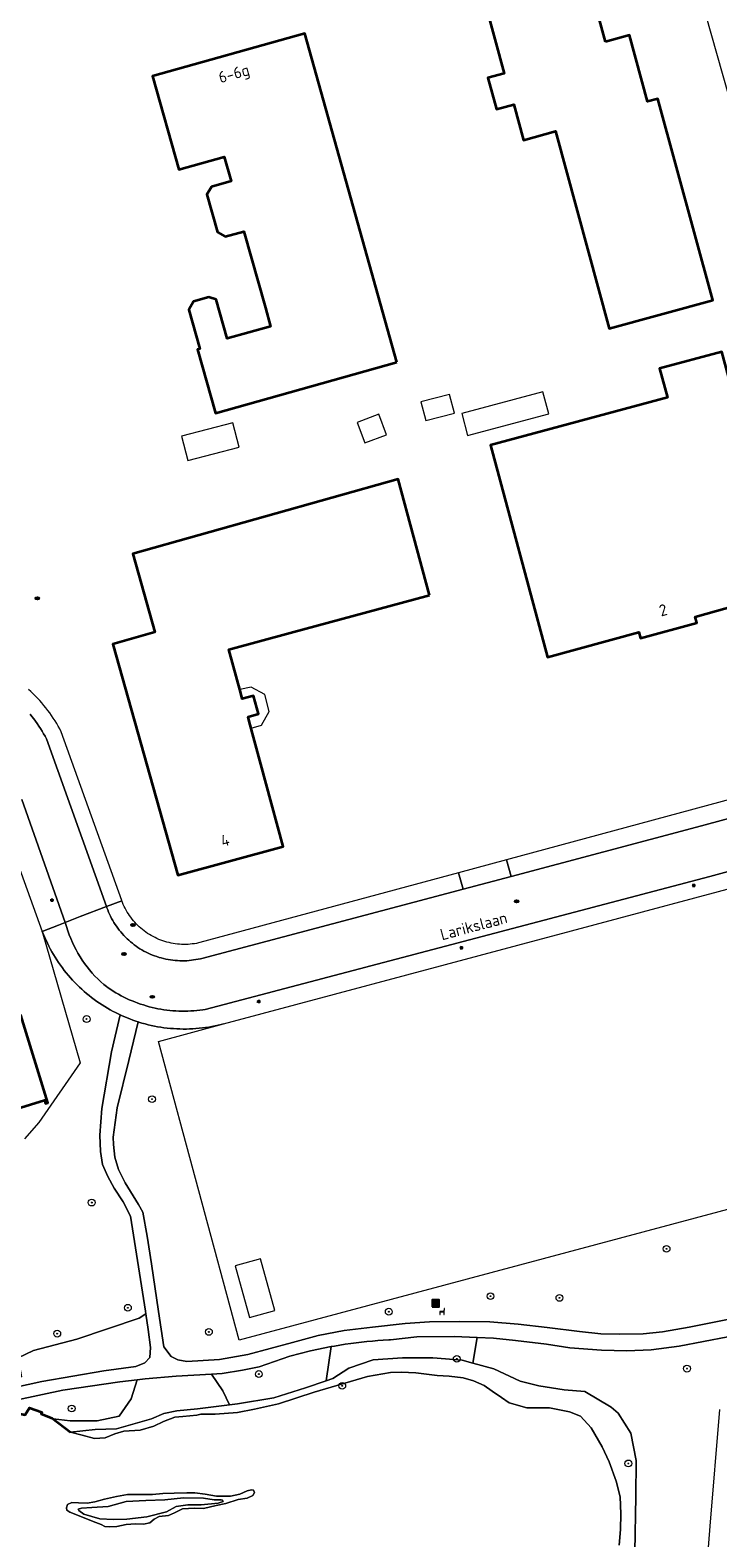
# Model space of a CAD drawing. Header units: metres. Extents: x 152610 to 160096, y 456114 to 462495.
# Tile 786 of 938: x 157528 to 157609, y 461259 to 461437. Entities that reach past the tile are written whole.
import ezdxf
from ezdxf.enums import TextEntityAlignment as Align

# ---------------------------------------------------------------- set-up
doc = ezdxf.new("R2010")
doc.units = ezdxf.units.M
doc.header["$LTSCALE"] = 0.5
doc.layers.get('0').update_dxf_attribs({"linetype": 'CONTINUOUS'})
for name, color, linetype, lineweight in [('B-PV-GK-KADEMUUR-G', 251, 'CONTINUOUS', 35), ('B-PV-GR-BEPLANTING_CULTUUR_BOSPLANTSOEN-GV', 251, 'CONTINUOUS', 18), ('B-PV-GR-BEPLANTING_CULTUUR_HEESTERS-GV', 251, 'CONTINUOUS', 18), ('B-PV-GR-BOOM-S', 251, 'CONTINUOUS', 25), ('B-PV-IE-MEUBILAIR-S', 251, 'CONTINUOUS', 25), ('B-PV-IE-MEUBILAIR_WEGMEUBILAIR-S', 251, 'CONTINUOUS', 25), ('B-PV-IE-MEUBILAIR_WEGMEUBILAIR_AFVALBAK-S', 251, 'CONTINUOUS', 25), ('B-PV-OG-BEBOUWING-GV', 6, 'CONTINUOUS', 35), ('B-PV-OG-BEBOUWING-T18', 1, 'CONTINUOUS', 18), ('B-PV-OG-BEBOUWING_OVERBOUWING-GV', 251, 'CONTINUOUS', 18), ('B-PV-OG-BEBOUWING_SCHUUR-GV', 251, 'CONTINUOUS', 18), ('B-PV-OG-TERREIN_BEGROEID-GV', 251, 'CONTINUOUS', 18), ('B-PV-OG-TERREIN_OEVER-GV', 251, 'CONTINUOUS', 18), ('B-PV-OG-TOPOGRAFIE-T18', 1, 'CONTINUOUS', 18), ('B-PV-OG-WATER_MEER-GV', 251, 'CONTINUOUS', 18), ('B-PV-VH-GESLOTENVERHARDING_ASFALT-GV', 251, 'CONTINUOUS', 18), ('B-PV-VH-OPENVERHARDING_BETONSTRAATSTEEN-GV', 251, 'CONTINUOUS', 18), ('B-PV-VH-OPENVERHARDING_TEGEL-GV', 251, 'CONTINUOUS', 18)]:
    doc.layers.add(name, color=color, linetype=linetype, lineweight=lineweight)
doc.styles.add('NLCS-ISO', font='NLCS-ISO.ttf')
doc.styles.add('NLCS-ISO-M750-T18', font='NLCS-ISO.ttf', dxfattribs={"height": 1.35})

# ---------------------------------------------------------------- blocks, each defined once
blk = doc.blocks.new('SIE-MEUBILAIR_PUT_RIOOLPUT-SO')
blk.add_ellipse((0, 0), major_axis=(1.25, 0), ratio=0.54)
at = {"style": 'NLCS-ISO'}
blk.add_text('ri', height=0.75, dxfattribs=at).set_placement((-0.04, 0.07), align=Align.MIDDLE_CENTER)
blk = doc.blocks.new('SIE-WEG_AFVALBAK-SO')
h = blk.add_hatch(color=256)
h.dxf.hatch_style = 1
h.paths.add_polyline_path([(-1.5, -1.5), (1.5, -1.5), (1.5, 1.5), (-1.5, 1.5)])
for points in [[(-2, -2), (2, -2), (2, 2), (-2, 2)], [(-1.5, -1.5), (1.5, -1.5), (1.5, 1.5), (-1.5, 1.5)]]:
    blk.add_lwpolyline(points, close=True)
blk = doc.blocks.new('SIE-MEUBILAIR_PAAL_LICHTMAST-SO')
for points in [[(-0.62, 0), (-1, 0)], [(-0.71, 0.71), (-0.44, 0.44)], [(0, 1), (0, 0.62)], [(0.44, 0.44), (0.71, 0.71)], [(1, 0), (0.62, 0)], [(-0.71, -0.71), (-0.44, -0.44)], [(0, -0.62), (0, -1)], [(0.44, -0.44), (0.71, -0.71)]]:
    blk.add_lwpolyline(points)
blk.add_circle((0, 0), 0.5)
blk = doc.blocks.new('SIE-WEG_ZITBANK-SO')
at = {"color": 0, "linetype": 'ByBlock', "lineweight": 18}
blk.add_lwpolyline([(-0.91, -1.63), (-0.91, -0.2), (1.09, -0.2), (1.09, -1.63), (1.29, -1.63), (1.29, -0.21), (1.54, 1.78), (1.33, 1.78), (1.11, 0), (-1.11, 0), (-1.11, -1.63)], close=True, dxfattribs=at)
blk = doc.blocks.new('SGR-BOOM_GBKN-SO')
at = {"linetype": 'ByBlock', "lineweight": 18}
h = blk.add_hatch(color=0, dxfattribs=at)
h.dxf.hatch_style = 1
edge = h.paths.add_edge_path()
edge.add_arc((0, 0), 0.25, 0, 360)
at = {"color": 0, "linetype": 'ByBlock', "lineweight": 18}
for radius in [2, 0.25]:
    blk.add_circle((0, 0), radius, dxfattribs=at)
at = {"color": 0, "linetype": 'ByBlock', "lineweight": 18, "style": 'NLCS-ISO'}
blk.add_attdef('SOORT', (2.5, 0), '', height=1.5, dxfattribs=at)

msp = doc.modelspace()

# ---------------------------------------------------------------- linework, layer by layer
at = {"layer": 'B-PV-GK-KADEMUUR-G', "flags": 128}
msp.add_lwpolyline([(157526.016, 461274.931), (157526.237, 461273.903), (157527.802, 461273.613), (157528.347, 461274.406), (157529.787, 461273.909), (157529.698, 461273.711), (157531.012, 461273.186), (157533.149, 461271.542)], dxfattribs=at)
at = {"layer": 'B-PV-GR-BEPLANTING_CULTUUR_BOSPLANTSOEN-GV', "flags": 128}
for points in [[(157526.992, 461280.286), (157528.809, 461281.158), (157533.915, 461282.515), (157541.232, 461284.958), (157542.033, 461285.492), (157541.989, 461285.796), (157540.234, 461296.967), (157539.365, 461298.671), (157538.297, 461300.266), (157537.555, 461301.647), (157536.92, 461303.082), (157536.68, 461304.591), (157536.6, 461306.514), (157536.856, 461309.642), (157537.996, 461316.35), (157539.017, 461320.683), (157538.368, 461320.995), (157538.182, 461321.092), (157537.849, 461321.272), (157537.521, 461321.459), (157537.196, 461321.653), (157536.876, 461321.854), (157536.559, 461322.062), (157536.248, 461322.276), (157535.941, 461322.497), (157535.638, 461322.724), (157535.341, 461322.957), (157535.048, 461323.197), (157534.761, 461323.443), (157534.479, 461323.695), (157534.202, 461323.953), (157533.931, 461324.217), (157533.666, 461324.486), (157533.406, 461324.761), (157533.152, 461325.041), (157532.904, 461325.327), (157532.663, 461325.618), (157532.427, 461325.914), (157532.198, 461326.214), (157531.975, 461326.52), (157531.758, 461326.83), (157531.549, 461327.145), (157531.346, 461327.464), (157531.149, 461327.787), (157530.96, 461328.115), (157530.778, 461328.446), (157530.602, 461328.781), (157530.434, 461329.12), (157530.273, 461329.462), (157530.119, 461329.808), (157529.973, 461330.156), (157529.834, 461330.508), (157534.31, 461315.042), (157529.446, 461307.993), (157527.742, 461306.094)], [(157624.618, 461301.529), (157553.011, 461282.398), (157543.517, 461317.534), (157551.173, 461319.626), (157550.921, 461319.56), (157550.554, 461319.472), (157550.184, 461319.391), (157549.813, 461319.318), (157549.44, 461319.253), (157549.067, 461319.195), (157548.692, 461319.146), (157548.316, 461319.105), (157547.939, 461319.071), (157547.562, 461319.046), (157547.184, 461319.028), (157546.806, 461319.019), (157546.428, 461319.017), (157546.05, 461319.023), (157545.672, 461319.038), (157545.294, 461319.06), (157544.917, 461319.091), (157544.541, 461319.129), (157544.166, 461319.176), (157543.791, 461319.23), (157543.418, 461319.292), (157543.047, 461319.362), (157542.677, 461319.44), (157542.308, 461319.526), (157541.942, 461319.62), (157541.578, 461319.721), (157541.216, 461319.83), (157541.143, 461319.853), (157540.014, 461315.317), (157538.635, 461309.739), (157538.165, 461306.269), (157538.204, 461305.406), (157538.39, 461303.933), (157538.828, 461302.461), (157539.589, 461300.901), (157541.181, 461298.373), (157541.688, 461297.441), (157542.203, 461294.639), (157542.702, 461291.388), (157543.517, 461285.748), (157544.163, 461281.581), (157545.031, 461280.471), (157545.805, 461280.078), (157546.866, 461279.867), (157550.712, 461280.099), (157554.061, 461280.697), (157559.303, 461282.121), (157562.319, 461282.934), (157565.399, 461283.531), (157568.74, 461283.913), (157572.593, 461284.334), (157575.432, 461284.534), (157578.919, 461284.576), (157582.541, 461284.537), (157585.885, 461284.264), (157589.283, 461283.883), (157593.095, 461283.405), (157595.613, 461283.146), (157597.823, 461283.11), (157600.627, 461283.14), (157602.882, 461283.347), (157606.042, 461283.917), (157610.75, 461284.859)], [(157610.571, 461282.771), (157604.851, 461281.687), (157601.546, 461281.26), (157598.689, 461281.14), (157595.696, 461281.208), (157591.974, 461281.498), (157589.241, 461281.918), (157585.563, 461282.361), (157582.983, 461282.611), (157581.058, 461282.699), (157580.558, 461279.679), (157583.027, 461279.002), (157586.124, 461277.541), (157588.319, 461277.011), (157591.305, 461276.556), (157593.75, 461276.351), (157596.849, 461274.495), (157597.679, 461273.779), (157599.162, 461271.449), (157599.787, 461268.217), (157599.733, 461263.975), (157599.616, 461257.468)], [(157607.67, 461250), (157608.493, 461260.469), (157609.652, 461274.212)]]:
    msp.add_lwpolyline(points, dxfattribs=at)
for points in [[(157581.058, 461282.699), (157578.346, 461282.825), (157573.969, 461282.779), (157570.851, 461282.424), (157570.646, 461282.415), (157570.003, 461282.379), (157569.36, 461282.334), (157568.718, 461282.282), (157568.076, 461282.222), (157567.436, 461282.154), (157566.796, 461282.078), (157566.157, 461281.994), (157565.519, 461281.902), (157564.883, 461281.802), (157564.247, 461281.694), (157563.865, 461281.625), (157563.255, 461277.594), (157564.067, 461277.872), (157565.948, 461279.102), (157568.788, 461280.056), (157572.274, 461280.286), (157575.832, 461280.301), (157579.284, 461280.028), (157580.558, 461279.679)], [(157551.091, 461276.416), (157549.748, 461278.378), (157545.598, 461278.155), (157541.968, 461277.834), (157541.016, 461277.722), (157540.294, 461275.464), (157538.903, 461273.424), (157536.313, 461272.898), (157533.116, 461272.869), (157531.106, 461273.114), (157533.148, 461271.542), (157536.072, 461271.859), (157538.588, 461271.959), (157542.681, 461273.127), (157544.134, 461273.762), (157545.679, 461274.056), (157548.122, 461274.3), (157551.874, 461274.762)], [(157548.815, 461263.772), (157546.46, 461263.807), (157544.278, 461263.573), (157542.031, 461263.527), (157539.731, 461263.383), (157537.613, 461262.808), (157535.663, 461262.683), (157534.468, 461262.624), (157534.074, 461262.496), (157534.128, 461262.344), (157534.741, 461261.915), (157536.595, 461261.357), (157538.204, 461261.256), (157539.785, 461261.325), (157542.147, 461261.605), (157544.472, 461262.19), (157545.593, 461262.788), (157546.976, 461263.009), (157548.566, 461263.016), (157550.56, 461263.213), (157551.153, 461263.395), (157551.053, 461263.565), (157550.909, 461263.583), (157550.074, 461263.597)]]:
    msp.add_lwpolyline(points, close=True, dxfattribs=at)
at = {"layer": 'B-PV-GR-BEPLANTING_CULTUUR_HEESTERS-GV', "flags": 128}
msp.add_lwpolyline([(157577.808, 461444.992), (157580.098, 461445.632), (157594.988, 461449.135), (157599.708, 461449.195), (157601.658, 461448.614), (157604.246, 461446.187), (157607.249, 461440.997), (157618.237, 461402.207), (157618.723, 461400.502), (157626.591, 461372.896), (157630.228, 461373.906), (157624.266, 461394.975), (157622.395, 461401.583), (157613.164, 461434.198), (157611.383, 461437.216), (157608.249, 461442.5), (157608.099, 461442.751), (157606.03, 461446.199)], dxfattribs=at)
at = {"layer": 'B-PV-OG-BEBOUWING-GV', "flags": 128}
for points in [[(157596.182, 461435.255), (157594.102, 461442.887), (157582.023, 461439.596), (157584.222, 461431.524), (157582.325, 461431.007), (157583.336, 461427.296), (157585.382, 461427.853), (157586.519, 461423.68), (157590.29, 461424.707), (157596.619, 461401.488), (157608.805, 461404.809), (157602.341, 461428.534), (157601.125, 461428.203), (157598.995, 461436.021)], [(157571.602, 461397.519), (157560.745, 461436.237), (157542.833, 461431.204), (157545.925, 461420.216), (157551.27, 461421.721), (157552.081, 461418.824), (157549.76, 461418.18), (157549.225, 461417.261), (157550.482, 461412.832), (157551.393, 461412.309), (157553.574, 461412.926), (157556.111, 461403.908), (157556.72, 461401.739), (157551.62, 461400.307), (157550.323, 461404.911), (157549.442, 461405.179), (157547.647, 461404.664), (157547.112, 461403.704), (157548.401, 461399.112), (157548.113, 461399.029), (157550.228, 461391.516)], [(157617.497, 461370.569), (157609.881, 461398.747), (157602.544, 461396.765), (157603.46, 461393.376), (157582.608, 461387.74), (157589.332, 461362.787), (157600.096, 461365.736), (157600.302, 461365.024), (157606.934, 461366.839), (157606.744, 461367.533)], [(157575.441, 461370.09), (157571.754, 461383.742), (157540.488, 461374.965), (157543.084, 461365.727), (157538.161, 461364.344), (157545.819, 461337.139), (157558.205, 461340.491), (157554.209, 461355.26), (157554.067, 461355.783), (157555.29, 461356.114), (157554.714, 461358.245), (157553.383, 461357.886), (157553.202, 461358.557), (157551.814, 461363.713), (157559.038, 461365.658)], [(157523.588, 461319.504), (157526.782, 461309.191), (157526.925, 461309.235), (157526.812, 461309.618), (157530.083, 461310.625), (157530.2, 461310.248), (157530.507, 461310.342), (157527.297, 461320.653)]]:
    msp.add_lwpolyline(points, close=True, dxfattribs=at)
at = {"layer": 'B-PV-OG-BEBOUWING_OVERBOUWING-GV', "flags": 128}
for points in [[(157578.383, 461391.537), (157577.808, 461393.739), (157574.434, 461392.859), (157575.008, 461390.657)], [(157589.479, 461391.449), (157588.779, 461394.054), (157579.232, 461391.488), (157579.932, 461388.883)], [(157553.016, 461387.527), (157552.262, 461390.404), (157546.219, 461388.82), (157546.973, 461385.943)], [(157570.375, 461388.98), (157569.477, 461391.393), (157566.913, 461390.44), (157567.811, 461388.026)], [(157556.042, 461358.39), (157554.419, 461359.256), (157553.089, 461358.975), (157553.202, 461358.557), (157553.383, 461357.886), (157554.714, 461358.245), (157555.29, 461356.114), (157554.067, 461355.783), (157554.209, 461355.26), (157554.432, 461354.437), (157555.665, 461354.791), (157556.557, 461356.401)]]:
    msp.add_lwpolyline(points, close=True, dxfattribs=at)
at = {"layer": 'B-PV-OG-BEBOUWING_SCHUUR-GV', "flags": 128}
msp.add_lwpolyline([(157557.229, 461285.882), (157555.529, 461291.965), (157552.536, 461291.129), (157554.235, 461285.046)], close=True, dxfattribs=at)
at = {"layer": 'B-PV-OG-TERREIN_BEGROEID-GV', "flags": 128}
for points in [[(157542.304, 461283.64), (157542.033, 461285.492), (157541.232, 461284.958), (157533.915, 461282.515), (157528.809, 461281.158), (157526.992, 461280.286), (157527.406, 461278.051), (157525.449, 461277.575), (157525.658, 461276.602), (157526.581, 461276.816), (157529.766, 461277.531), (157537.094, 461278.766), (157540.866, 461279.267), (157541.907, 461279.703), (157542.497, 461280.334), (157542.564, 461281.539)], [(157563.255, 461277.594), (157563.865, 461281.625), (157561.423, 461281.116), (157559.009, 461280.49), (157555.396, 461279.25), (157553.431, 461278.834), (157551.024, 461278.447), (157549.748, 461278.378), (157551.091, 461276.416), (157551.874, 461274.762), (157552.81, 461274.877), (157557.103, 461275.596), (157560.818, 461276.762)], [(157540.294, 461275.464), (157541.016, 461277.722), (157538.951, 461277.48), (157532.269, 461276.499), (157526.92, 461275.374), (157526.972, 461275.156), (157526.016, 461274.931), (157526.237, 461273.903), (157527.802, 461273.613), (157528.347, 461274.406), (157529.787, 461273.909), (157529.698, 461273.711), (157531.012, 461273.186), (157531.106, 461273.114), (157533.116, 461272.869), (157536.313, 461272.898), (157538.903, 461273.424)]]:
    msp.add_lwpolyline(points, close=True, dxfattribs=at)
at = {"layer": 'B-PV-OG-TERREIN_OEVER-GV', "flags": 128}
msp.add_lwpolyline([(157599.616, 461257.468), (157599.733, 461263.975), (157599.787, 461268.217), (157599.162, 461271.449), (157597.679, 461273.779), (157596.849, 461274.495), (157593.75, 461276.351), (157591.305, 461276.556), (157588.319, 461277.011), (157586.124, 461277.541), (157583.027, 461279.002), (157580.558, 461279.679), (157579.284, 461280.028), (157575.832, 461280.301), (157572.274, 461280.286), (157568.788, 461280.056), (157565.948, 461279.102), (157564.067, 461277.872), (157563.255, 461277.594), (157560.818, 461276.762), (157557.103, 461275.596), (157552.81, 461274.877), (157551.874, 461274.762), (157548.122, 461274.3), (157545.679, 461274.056), (157544.134, 461273.762), (157542.681, 461273.127), (157538.588, 461271.959), (157536.072, 461271.859), (157533.148, 461271.542), (157534.516, 461271.188), (157535.973, 461270.817), (157537.249, 461270.876), (157538.361, 461271.348), (157539.457, 461271.658), (157541.361, 461271.774), (157542.959, 461272.266), (157544.124, 461272.81), (157545.434, 461273.319), (157546.387, 461273.394), (157548.057, 461273.563), (157548.524, 461273.655), (157550.214, 461273.662), (157552.819, 461273.853), (157554.812, 461274.275), (157557.667, 461274.894), (157561.853, 461276.26), (157568.135, 461278.119), (157570.865, 461278.58), (157572.105, 461278.621), (157573.84, 461278.539), (157576.33, 461278.226), (157577.769, 461278.142), (157579.396, 461277.951), (157580.628, 461277.597), (157581.88, 461277.045), (157582.819, 461276.384), (157583.918, 461275.642), (157584.841, 461275.019), (157586.91, 461274.435), (157589.57, 461274.428), (157591.945, 461273.953), (157593.241, 461273.419), (157594.469, 461272.076), (157595.79, 461269.835), (157596.588, 461268.059), (157597.442, 461265.799), (157597.9, 461263.931), (157597.962, 461261.955), (157597.952, 461260.103), (157597.78, 461258.251)], dxfattribs=at)
for points in [[(157554.699, 461264.724), (157554.483, 461264.759), (157553.962, 461264.64), (157553.101, 461264.259), (157552.006, 461264.011), (157550.37, 461264.014), (157549.003, 461264.268), (157547.799, 461264.416), (157546.846, 461264.394), (157545.363, 461264.388), (157544.052, 461264.319), (157542.803, 461264.215), (157541.257, 461264.218), (157539.891, 461264.212), (157538.589, 461263.982), (157537.162, 461263.652), (157536.022, 461263.351), (157535.106, 461263.212), (157534.09, 461263.235), (157533.326, 461263.268), (157532.797, 461263.041), (157532.673, 461262.645), (157532.737, 461262.376), (157533.07, 461262.144), (157533.609, 461261.946), (157535.814, 461261.048), (157536.768, 461260.675), (157537.192, 461260.452), (157537.776, 461260.391), (157538.602, 461260.467), (157539.734, 461260.687), (157540.812, 461260.781), (157541.764, 461260.723), (157542.492, 461260.869), (157543.011, 461261.312), (157543.612, 461261.611), (157544.681, 461261.741), (157545.407, 461262.05), (157546.358, 461262.512), (157547.777, 461262.597), (157548.811, 461262.558), (157550.321, 461262.915), (157551.452, 461263.136), (157552.892, 461263.618), (157553.966, 461263.795), (157554.638, 461264.094), (157554.844, 461264.446)], [(157544.278, 461263.573), (157546.46, 461263.807), (157548.815, 461263.772), (157550.074, 461263.597), (157550.909, 461263.583), (157551.053, 461263.565), (157551.153, 461263.395), (157550.56, 461263.213), (157548.566, 461263.016), (157546.976, 461263.009), (157545.593, 461262.788), (157544.472, 461262.19), (157542.147, 461261.605), (157539.785, 461261.325), (157538.204, 461261.256), (157536.595, 461261.357), (157534.741, 461261.915), (157534.128, 461262.344), (157534.074, 461262.496), (157534.468, 461262.624), (157535.663, 461262.683), (157537.613, 461262.808), (157539.731, 461263.383), (157542.031, 461263.527)]]:
    msp.add_lwpolyline(points, close=True, dxfattribs=at)
at = {"layer": 'B-PV-OG-WATER_MEER-GV', "flags": 128}
msp.add_lwpolyline([(157597.78, 461258.251), (157597.952, 461260.103), (157597.962, 461261.955), (157597.9, 461263.931), (157597.442, 461265.799), (157596.588, 461268.059), (157595.79, 461269.835), (157594.469, 461272.076), (157593.241, 461273.419), (157591.945, 461273.953), (157589.57, 461274.428), (157586.91, 461274.435), (157584.841, 461275.019), (157583.918, 461275.642), (157582.819, 461276.384), (157581.88, 461277.045), (157580.628, 461277.597), (157579.396, 461277.951), (157577.769, 461278.142), (157576.33, 461278.226), (157573.84, 461278.539), (157572.105, 461278.621), (157570.865, 461278.58), (157568.135, 461278.119), (157561.853, 461276.26), (157557.667, 461274.894), (157554.812, 461274.275), (157552.819, 461273.853), (157550.214, 461273.662), (157548.524, 461273.655), (157548.057, 461273.563), (157546.387, 461273.394), (157545.434, 461273.319), (157544.124, 461272.81), (157542.959, 461272.266), (157541.361, 461271.774), (157539.457, 461271.658), (157538.361, 461271.348), (157537.249, 461270.876), (157535.973, 461270.817), (157534.516, 461271.188), (157533.148, 461271.542), (157531.106, 461273.114), (157531.012, 461273.186), (157529.698, 461273.711), (157529.787, 461273.909), (157528.347, 461274.406)], dxfattribs=at)
msp.add_lwpolyline([(157554.699, 461264.724), (157554.844, 461264.446), (157554.638, 461264.094), (157553.966, 461263.795), (157552.892, 461263.618), (157551.452, 461263.136), (157550.321, 461262.915), (157548.811, 461262.558), (157547.777, 461262.597), (157546.358, 461262.512), (157545.407, 461262.05), (157544.681, 461261.741), (157543.612, 461261.611), (157543.011, 461261.312), (157542.492, 461260.869), (157541.764, 461260.723), (157540.812, 461260.781), (157539.734, 461260.687), (157538.602, 461260.467), (157537.776, 461260.391), (157537.192, 461260.452), (157536.768, 461260.675), (157535.814, 461261.048), (157533.609, 461261.946), (157533.07, 461262.144), (157532.737, 461262.376), (157532.673, 461262.645), (157532.797, 461263.041), (157533.326, 461263.268), (157534.09, 461263.235), (157535.106, 461263.212), (157536.022, 461263.351), (157537.162, 461263.652), (157538.589, 461263.982), (157539.891, 461264.212), (157541.257, 461264.218), (157542.803, 461264.215), (157544.052, 461264.319), (157545.363, 461264.388), (157546.846, 461264.394), (157547.799, 461264.416), (157549.003, 461264.268), (157550.37, 461264.014), (157552.006, 461264.011), (157553.101, 461264.259), (157553.962, 461264.64), (157554.483, 461264.759)], close=True, dxfattribs=at)
at = {"layer": 'B-PV-VH-GESLOTENVERHARDING_ASFALT-GV', "flags": 128}
for points in [[(157527.434, 461346.022), (157532.512, 461331.55), (157534.306, 461332.248), (157537.39, 461333.448), (157530.323, 461353.174), (157530.161, 461353.484), (157529.991, 461353.79), (157529.815, 461354.091), (157529.632, 461354.389), (157529.442, 461354.683), (157529.245, 461354.972), (157529.042, 461355.256), (157528.832, 461355.536), (157528.616, 461355.811), (157528.394, 461356.081)], [(157630.718, 461349.234), (157606.884, 461342.772), (157585.042, 461336.983), (157579.415, 461335.492), (157548.635, 461327.335), (157548.473, 461327.296), (157548.205, 461327.237), (157547.935, 461327.187), (157547.663, 461327.144), (157547.39, 461327.109), (157547.117, 461327.082), (157546.843, 461327.063), (157546.568, 461327.052), (157546.293, 461327.049), (157546.019, 461327.054), (157545.744, 461327.067), (157545.47, 461327.088), (157545.197, 461327.117), (157544.924, 461327.154), (157544.653, 461327.199), (157544.384, 461327.251), (157544.115, 461327.312), (157543.849, 461327.38), (157543.585, 461327.456), (157543.323, 461327.54), (157543.064, 461327.631), (157542.808, 461327.73), (157542.554, 461327.836), (157542.304, 461327.95), (157542.057, 461328.071), (157541.814, 461328.198), (157541.574, 461328.333), (157541.339, 461328.475), (157541.108, 461328.624), (157540.881, 461328.779), (157540.659, 461328.941), (157540.442, 461329.109), (157540.229, 461329.284), (157540.022, 461329.464), (157539.82, 461329.651), (157539.624, 461329.843), (157539.433, 461330.041), (157539.249, 461330.244), (157539.07, 461330.453), (157538.897, 461330.667), (157538.731, 461330.886), (157538.571, 461331.109), (157538.418, 461331.337), (157538.271, 461331.57), (157538.131, 461331.806), (157537.998, 461332.047), (157537.873, 461332.291), (157537.754, 461332.539), (157537.643, 461332.79), (157537.539, 461333.045), (157537.442, 461333.302), (157537.39, 461333.448), (157534.306, 461332.248), (157532.512, 461331.55), (157533.019, 461330.104), (157533.194, 461329.658), (157533.385, 461329.218), (157533.589, 461328.784), (157533.808, 461328.357), (157534.041, 461327.938), (157534.288, 461327.527), (157534.549, 461327.125), (157534.823, 461326.731), (157535.109, 461326.347), (157535.409, 461325.972), (157535.72, 461325.608), (157536.043, 461325.254), (157536.378, 461324.911), (157536.725, 461324.58), (157537.082, 461324.26), (157537.384, 461324.005), (157537.605, 461323.851), (157537.901, 461323.655), (157538.201, 461323.465), (157538.505, 461323.282), (157538.813, 461323.106), (157539.125, 461322.937), (157539.441, 461322.775), (157539.761, 461322.621), (157540.084, 461322.473), (157540.409, 461322.333), (157540.739, 461322.2), (157541.071, 461322.075), (157541.406, 461321.957), (157541.743, 461321.847), (157542.083, 461321.744), (157542.425, 461321.649), (157542.769, 461321.562), (157543.115, 461321.482), (157543.462, 461321.411), (157543.812, 461321.347), (157544.162, 461321.291), (157544.514, 461321.243), (157544.867, 461321.203), (157545.22, 461321.171), (157545.574, 461321.146), (157545.929, 461321.13), (157546.284, 461321.122), (157546.639, 461321.122), (157546.994, 461321.13), (157547.348, 461321.146), (157547.702, 461321.17), (157548.056, 461321.201), (157548.409, 461321.241), (157548.76, 461321.289), (157549.025, 461321.33), (157608.441, 461336.978), (157632.353, 461343.492)]]:
    msp.add_lwpolyline(points, dxfattribs=at)
at = {"layer": 'B-PV-VH-OPENVERHARDING_BETONSTRAATSTEEN-GV', "flags": 128}
msp.add_lwpolyline([(157585.042, 461336.983), (157584.519, 461338.944), (157578.873, 461337.419), (157579.415, 461335.492)], close=True, dxfattribs=at)
at = {"layer": 'B-PV-VH-OPENVERHARDING_TEGEL-GV', "flags": 128}
for points in [[(157606.03, 461446.199), (157608.099, 461442.751), (157608.249, 461442.5), (157611.383, 461437.216), (157613.164, 461434.198), (157622.395, 461401.583), (157624.266, 461394.975), (157630.228, 461373.906), (157635.204, 461356.319), (157634.251, 461352.15), (157632.236, 461351.626), (157630.47, 461351.127), (157615.946, 461347.391), (157612.83, 461346.589), (157584.519, 461338.944), (157585.042, 461336.983), (157606.884, 461342.772), (157630.718, 461349.234), (157635.84, 461350.59), (157636.755, 461350.823), (157637.149, 461350.924)], [(157528.394, 461356.081), (157528.616, 461355.811), (157528.832, 461355.536), (157529.042, 461355.256), (157529.245, 461354.972), (157529.442, 461354.683), (157529.632, 461354.389), (157529.815, 461354.091), (157529.991, 461353.79), (157530.161, 461353.484), (157530.323, 461353.174), (157537.39, 461333.448), (157539.204, 461334.122), (157539.194, 461334.15), (157532.075, 461354.022), (157531.9, 461354.35), (157531.719, 461354.675), (157531.531, 461354.996), (157531.335, 461355.313), (157531.133, 461355.625), (157530.924, 461355.933), (157530.709, 461356.236), (157530.488, 461356.535), (157530.259, 461356.828), (157530.025, 461357.117), (157529.784, 461357.401), (157529.538, 461357.679), (157529.285, 461357.953), (157529.027, 461358.22), (157528.763, 461358.482), (157528.493, 461358.738), (157528.218, 461358.989)], [(157522.914, 461349.58), (157529.834, 461330.508), (157531.753, 461331.255), (157532.512, 461331.55), (157527.434, 461346.022)], [(157632.353, 461343.492), (157608.441, 461336.978), (157549.025, 461321.33), (157548.76, 461321.289), (157548.409, 461321.241), (157548.056, 461321.201), (157547.702, 461321.17), (157547.348, 461321.146), (157546.994, 461321.13), (157546.639, 461321.122), (157546.284, 461321.122), (157545.929, 461321.13), (157545.574, 461321.146), (157545.22, 461321.171), (157544.867, 461321.203), (157544.514, 461321.243), (157544.162, 461321.291), (157543.812, 461321.347), (157543.462, 461321.411), (157543.115, 461321.482), (157542.769, 461321.562), (157542.425, 461321.649), (157542.083, 461321.744), (157541.743, 461321.847), (157541.406, 461321.957), (157541.071, 461322.075), (157540.739, 461322.2), (157540.409, 461322.333), (157540.084, 461322.473), (157539.761, 461322.621), (157539.441, 461322.775), (157539.125, 461322.937), (157538.813, 461323.106), (157538.505, 461323.282), (157538.201, 461323.465), (157537.901, 461323.655), (157537.605, 461323.851), (157537.384, 461324.005), (157537.082, 461324.26), (157536.725, 461324.58), (157536.378, 461324.911), (157536.043, 461325.254), (157535.72, 461325.608), (157535.409, 461325.972), (157535.109, 461326.347), (157534.823, 461326.731), (157534.549, 461327.125), (157534.288, 461327.527), (157534.041, 461327.938), (157533.808, 461328.357), (157533.589, 461328.784), (157533.385, 461329.218), (157533.194, 461329.658), (157533.019, 461330.104), (157532.512, 461331.55), (157531.753, 461331.255), (157529.834, 461330.508), (157529.973, 461330.156), (157530.119, 461329.808), (157530.273, 461329.462), (157530.434, 461329.12), (157530.602, 461328.781), (157530.778, 461328.446), (157530.96, 461328.115), (157531.149, 461327.787), (157531.346, 461327.464), (157531.549, 461327.145), (157531.758, 461326.83), (157531.975, 461326.52), (157532.198, 461326.214), (157532.427, 461325.914), (157532.663, 461325.618), (157532.904, 461325.327), (157533.152, 461325.041), (157533.406, 461324.761), (157533.666, 461324.486), (157533.931, 461324.217), (157534.202, 461323.953), (157534.479, 461323.695), (157534.761, 461323.443), (157535.048, 461323.197), (157535.341, 461322.957), (157535.638, 461322.724), (157535.941, 461322.497), (157536.248, 461322.276), (157536.559, 461322.062), (157536.876, 461321.854), (157537.196, 461321.653), (157537.521, 461321.459), (157537.849, 461321.272), (157538.182, 461321.092), (157538.368, 461320.995), (157539.017, 461320.683), (157539.245, 461320.573), (157540.144, 461320.202), (157540.499, 461320.07), (157540.856, 461319.946), (157541.143, 461319.853), (157541.216, 461319.83), (157541.578, 461319.721), (157541.942, 461319.62), (157542.308, 461319.526), (157542.677, 461319.44), (157543.047, 461319.362), (157543.418, 461319.292), (157543.791, 461319.23), (157544.166, 461319.176), (157544.541, 461319.129), (157544.917, 461319.091), (157545.294, 461319.06), (157545.672, 461319.038), (157546.05, 461319.023), (157546.428, 461319.017), (157546.806, 461319.019), (157547.184, 461319.028), (157547.562, 461319.046), (157547.939, 461319.071), (157548.316, 461319.105), (157548.692, 461319.146), (157549.067, 461319.195), (157549.44, 461319.253), (157549.813, 461319.318), (157550.184, 461319.391), (157550.554, 461319.472), (157550.921, 461319.56), (157551.173, 461319.626), (157585.831, 461328.887), (157592.159, 461330.578), (157615.065, 461336.699)], [(157610.75, 461284.859), (157606.042, 461283.917), (157602.882, 461283.347), (157600.627, 461283.14), (157597.823, 461283.11), (157595.613, 461283.146), (157593.095, 461283.405), (157589.283, 461283.883), (157585.885, 461284.264), (157582.541, 461284.537), (157578.919, 461284.576), (157575.432, 461284.534), (157572.593, 461284.334), (157568.74, 461283.913), (157565.399, 461283.531), (157562.319, 461282.934), (157559.303, 461282.121), (157554.061, 461280.697), (157550.712, 461280.099), (157546.866, 461279.867), (157545.805, 461280.078), (157545.031, 461280.471), (157544.163, 461281.581), (157543.517, 461285.748), (157542.702, 461291.388), (157542.203, 461294.639), (157541.688, 461297.441), (157541.181, 461298.373), (157539.589, 461300.901), (157538.828, 461302.461), (157538.39, 461303.933), (157538.204, 461305.406), (157538.165, 461306.269), (157538.635, 461309.739), (157540.014, 461315.317), (157541.143, 461319.853), (157540.856, 461319.946), (157540.499, 461320.07), (157540.144, 461320.202), (157539.245, 461320.573), (157539.017, 461320.683), (157537.996, 461316.35), (157536.856, 461309.642), (157536.6, 461306.514), (157536.68, 461304.591), (157536.92, 461303.082), (157537.555, 461301.647), (157538.297, 461300.266), (157539.365, 461298.671), (157540.234, 461296.967), (157541.989, 461285.796), (157542.033, 461285.492), (157542.304, 461283.64), (157542.564, 461281.539), (157542.497, 461280.334), (157541.907, 461279.703), (157540.866, 461279.267), (157537.094, 461278.766), (157529.766, 461277.531), (157526.581, 461276.816)], [(157526.92, 461275.374), (157532.269, 461276.499), (157538.951, 461277.48), (157541.016, 461277.722), (157541.968, 461277.834), (157545.598, 461278.155), (157549.748, 461278.378), (157551.024, 461278.447), (157553.431, 461278.834), (157555.396, 461279.25), (157559.009, 461280.49), (157561.423, 461281.116), (157563.865, 461281.625), (157564.247, 461281.694), (157564.883, 461281.802), (157565.519, 461281.902), (157566.157, 461281.994), (157566.796, 461282.078), (157567.436, 461282.154), (157568.076, 461282.222), (157568.718, 461282.282), (157569.36, 461282.334), (157570.003, 461282.379), (157570.646, 461282.415), (157570.851, 461282.424), (157573.969, 461282.779), (157578.346, 461282.825), (157581.058, 461282.699), (157582.983, 461282.611), (157585.563, 461282.361), (157589.241, 461281.918), (157591.974, 461281.498), (157595.696, 461281.208), (157598.689, 461281.14), (157601.546, 461281.26), (157604.851, 461281.687), (157610.571, 461282.771)]]:
    msp.add_lwpolyline(points, dxfattribs=at)
msp.add_lwpolyline([(157579.415, 461335.492), (157578.873, 461337.419), (157548.389, 461329.186), (157548.24, 461329.152), (157547.994, 461329.103), (157547.747, 461329.062), (157547.499, 461329.028), (157547.249, 461329.003), (157546.999, 461328.986), (157546.749, 461328.976), (157546.498, 461328.975), (157546.248, 461328.981), (157545.997, 461328.995), (157545.748, 461329.018), (157545.499, 461329.049), (157545.251, 461329.087), (157545.005, 461329.133), (157544.76, 461329.187), (157544.517, 461329.249), (157544.277, 461329.319), (157544.038, 461329.396), (157543.802, 461329.481), (157543.569, 461329.573), (157543.339, 461329.673), (157543.113, 461329.78), (157542.889, 461329.894), (157542.67, 461330.015), (157542.455, 461330.143), (157542.243, 461330.278), (157542.037, 461330.42), (157541.834, 461330.568), (157541.637, 461330.722), (157541.445, 461330.883), (157541.258, 461331.05), (157541.076, 461331.223), (157540.9, 461331.401), (157540.73, 461331.585), (157540.565, 461331.774), (157540.407, 461331.969), (157540.255, 461332.168), (157540.11, 461332.372), (157539.971, 461332.581), (157539.839, 461332.794), (157539.713, 461333.011), (157539.595, 461333.232), (157539.484, 461333.456), (157539.38, 461333.685), (157539.283, 461333.916), (157539.204, 461334.122), (157537.39, 461333.448), (157537.442, 461333.302), (157537.539, 461333.045), (157537.643, 461332.79), (157537.754, 461332.539), (157537.873, 461332.291), (157537.998, 461332.047), (157538.131, 461331.806), (157538.271, 461331.57), (157538.418, 461331.337), (157538.571, 461331.109), (157538.731, 461330.886), (157538.897, 461330.667), (157539.07, 461330.453), (157539.249, 461330.244), (157539.433, 461330.041), (157539.624, 461329.843), (157539.82, 461329.651), (157540.022, 461329.464), (157540.229, 461329.284), (157540.442, 461329.109), (157540.659, 461328.941), (157540.881, 461328.779), (157541.108, 461328.624), (157541.339, 461328.475), (157541.574, 461328.333), (157541.814, 461328.198), (157542.057, 461328.071), (157542.304, 461327.95), (157542.554, 461327.836), (157542.808, 461327.73), (157543.064, 461327.631), (157543.323, 461327.54), (157543.585, 461327.456), (157543.849, 461327.38), (157544.115, 461327.312), (157544.384, 461327.251), (157544.653, 461327.199), (157544.924, 461327.154), (157545.197, 461327.117), (157545.47, 461327.088), (157545.744, 461327.067), (157546.019, 461327.054), (157546.293, 461327.049), (157546.568, 461327.052), (157546.843, 461327.063), (157547.117, 461327.082), (157547.39, 461327.109), (157547.663, 461327.144), (157547.935, 461327.187), (157548.205, 461327.237), (157548.473, 461327.296), (157548.635, 461327.335)], close=True, dxfattribs=at)

# ---------------------------------------------------------------- block references
at = {"layer": 'B-PV-GR-BOOM-S', "xscale": 0.2, "yscale": 0.2, "zscale": 0.2}
for p in [(157535.058, 461320.195), (157542.761, 461310.761), (157535.655, 461298.581), (157603.367, 461293.14), (157582.623, 461287.564), (157590.744, 461287.361), (157539.919, 461286.197), (157570.646, 461285.736), (157531.595, 461283.152), (157549.46, 461283.355), (157578.65, 461280.186), (157555.337, 461278.396), (157605.767, 461279.037), (157565.165, 461277.007), (157533.301, 461274.341), (157598.864, 461267.872)]:
    msp.add_blockref('SGR-BOOM_GBKN-SO', p, dxfattribs=at)
at = {"layer": 'B-PV-IE-MEUBILAIR-S', "xscale": 0.2, "yscale": 0.2, "zscale": 0.2}
for name, p in [('SIE-MEUBILAIR_PUT_RIOOLPUT-SO', (157529.267, 461369.724)), ('SIE-MEUBILAIR_PAAL_LICHTMAST-SO', (157606.567, 461335.927)), ('SIE-MEUBILAIR_PAAL_LICHTMAST-SO', (157530.975, 461334.194)), ('SIE-MEUBILAIR_PUT_RIOOLPUT-SO', (157585.7, 461334.05)), ('SIE-MEUBILAIR_PUT_RIOOLPUT-SO', (157540.51, 461331.28)), ('SIE-MEUBILAIR_PUT_RIOOLPUT-SO', (157539.474, 461327.857)), ('SIE-MEUBILAIR_PAAL_LICHTMAST-SO', (157579.204, 461328.589)), ('SIE-MEUBILAIR_PUT_RIOOLPUT-SO', (157542.785, 461322.806)), ('SIE-MEUBILAIR_PAAL_LICHTMAST-SO', (157555.326, 461322.253))]:
    msp.add_blockref(name, p, dxfattribs=at)
at = {"layer": 'B-PV-IE-MEUBILAIR_WEGMEUBILAIR-S', "xscale": 0.2, "yscale": 0.2, "zscale": 0.2}
msp.add_blockref('SIE-WEG_ZITBANK-SO', (157576.894, 461285.742), dxfattribs=at)
at = {"layer": 'B-PV-IE-MEUBILAIR_WEGMEUBILAIR_AFVALBAK-S', "xscale": 0.2, "yscale": 0.2, "zscale": 0.2}
msp.add_blockref('SIE-WEG_AFVALBAK-SO', (157576.168, 461286.715), dxfattribs=at)

# ---------------------------------------------------------------- texts
at = {"layer": 'B-PV-OG-BEBOUWING-T18', "style": 'NLCS-ISO-M750-T18'}
for s, rotation, p in [('6-6g', 15.7, (157552.465, 461431.314)), ('2', 15.3, (157602.958, 461368.343)), ('4', 15.1, (157551.359, 461341.228))]:
    msp.add_text(s, height=1.35, rotation=rotation, dxfattribs=at).set_placement(p, align=Align.MIDDLE)
at = {"layer": 'B-PV-OG-TOPOGRAFIE-T18', "style": 'NLCS-ISO-M750-T18'}
msp.add_text('Larikslaan', height=1.35, rotation=14.9, dxfattribs=at).set_placement((157580.649, 461331.142), align=Align.MIDDLE)

doc.saveas('drawing.dxf')
